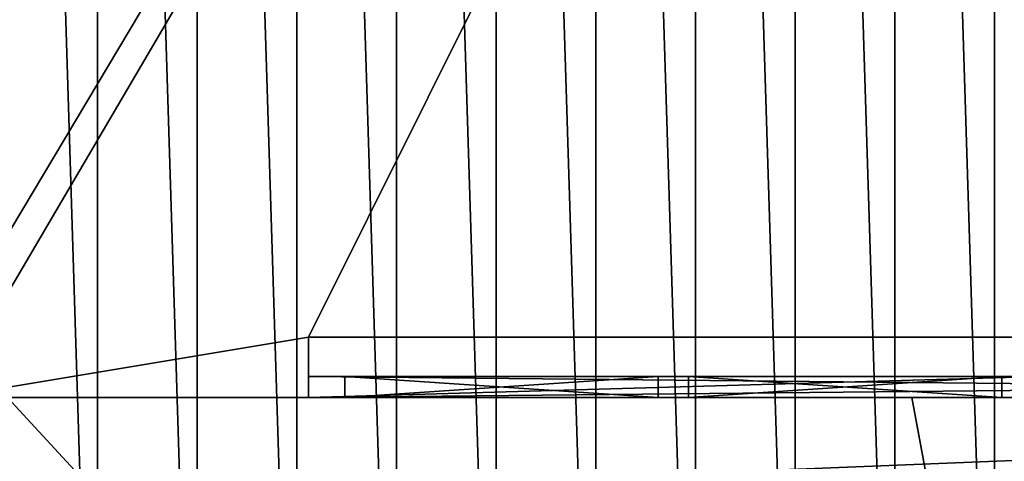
# Model space of a CAD drawing. Extents: x 22936 to 50368, y -4877 to 31080.
# Tile 215 of 601: x 43865 to 44191, y 4223 to 4369. Entities that reach past the tile are written whole.
import ezdxf

# ---------------------------------------------------------------- set-up
doc = ezdxf.new("R2010")
doc.units = 0
for name, color, linetype in [('01_GROS_OEUVRE', 251, 'CONTINUOUS'), ('03_COUVERTURE_BARDAGE', 44, 'CONTINUOUS'), ('04_MENUISERIES_EXT_', 40, 'CONTINUOUS'), ('05_VITRAGES', 40, 'CONTINUOUS'), ('08_AMENAGEMENTS_EXTERIEURS', 253, 'CONTINUOUS')]:
    doc.layers.add(name, color=color, linetype=linetype)

# ---------------------------------------------------------------- blocks, each defined once
blk = doc.blocks.new('GROUPER_15')
at = {"layer": '08_AMENAGEMENTS_EXTERIEURS'}
for p, q in [((2392.83, 2624.22), (2189.39, 2624.22)), ((2189.39, 2624.22), (2466.18, 1136.3))]:
    blk.add_line(p, q, dxfattribs=at)
mesh = blk.add_polyface(dxfattribs=at)
corners = [(2392.83, 2624.22), (2466.18, 1136.3), (2189.39, 2624.22), (2674.93, 1107.71)]
mesh.append_faces([[corners[k] for k in face] for face in [(0, 1, 2), (1, 0, 3)]], dxfattribs={"vtx0": -1})
blk = doc.blocks.new('GROUPER_61')
at = {"layer": '04_MENUISERIES_EXT_'}
for p, q in [((0, 0), (0, 7)), ((696.77, 7), (0, 7)), ((0, 0, 240), (0, 7, 240)), ((0, 7), (0, 7, 240)), ((0, 7, 240), (696.77, 7, 240)), ((12, 0, 12), (12, 7, 12)), ((12, 7, 228), (12, 7, 12)), ((12, 0, 228), (12, 7, 228)), ((115.8, 7, 228), (12, 7, 228)), ((12, 7, 12), (115.8, 7, 12)), ((115.8, 0, 228), (115.8, 7, 228)), ((115.8, 7, 12), (115.8, 7, 228)), ((115.8, 0, 12), (115.8, 7, 12)), ((125.8, 0, 228), (125.8, 7, 228)), ((125.8, 7, 12), (229.59, 7, 12)), ((125.8, 0, 12), (125.8, 7, 12)), ((125.8, 7, 228), (125.8, 7, 12)), ((229.59, 7, 228), (125.8, 7, 228)), ((229.59, 7, 12), (229.59, 7, 228)), ((229.59, 0, 228), (229.59, 7, 228)), ((229.59, 0, 12), (229.59, 7, 12)), ((696.77, 0), (0, 0)), ((0, 0), (0, 0, 240)), ((0, 0, 240), (696.77, 0, 240)), ((7, 0, 7), (120.8, 0, 7)), ((120.8, 0, 233), (7, 0, 233)), ((7, 0, 233), (7, 0, 7)), ((12, 0, 228), (12, 0, 12)), ((115.8, 0, 228), (12, 0, 228)), ((12, 0, 12), (115.8, 0, 12)), ((115.8, 0, 12), (115.8, 0, 228)), ((234.59, 0, 233), (120.8, 0, 233)), ((120.8, 0, 7), (120.8, 0, 233)), ((120.8, 0, 7), (234.59, 0, 7)), ((125.8, 0, 12), (229.59, 0, 12)), ((125.8, 0, 228), (125.8, 0, 12)), ((229.59, 0, 228), (125.8, 0, 228)), ((229.59, 0, 12), (229.59, 0, 228))]:
    blk.add_line(p, q, dxfattribs=at)
mesh = blk.add_polyface(dxfattribs=at)
corners = [(696.77, 7), (0, 0), (0, 7), (696.77, 0)]
mesh.append_faces([[corners[k] for k in face] for face in [(0, 1, 2), (1, 0, 3)]], dxfattribs={"vtx0": -1})
mesh = blk.add_polyface(dxfattribs=at)
corners = [(0, 7, 240), (0, 0), (0, 0, 240), (0, 7)]
mesh.append_faces([[corners[k] for k in face] for face in [(0, 1, 2), (1, 0, 3)]], dxfattribs={"vtx0": -1})
mesh = blk.add_polyface(dxfattribs=at)
corners = [(696.77, 0, 240), (0, 7, 240), (0, 0, 240), (696.77, 7, 240)]
mesh.append_faces([[corners[k] for k in face] for face in [(0, 1, 2), (1, 0, 3)]], dxfattribs={"vtx0": -1})
mesh = blk.add_polyface(dxfattribs=at)
corners = [(115.8, 7, 228), (125.8, 7, 12), (115.8, 7, 12), (125.8, 7, 228), (12, 7, 228), (229.59, 7, 228), (239.59, 7, 228), (343.39, 7, 228), (353.39, 7, 228), (457.18, 7, 228), (467.18, 7, 228), (570.98, 7, 228), (684.77, 7, 228), (0, 7), (12, 7, 12), (696.77, 7), (0, 7, 240), (580.98, 7, 12), (684.77, 7, 12), (696.77, 7, 240), (570.98, 7, 12), (580.98, 7, 228), (229.59, 7, 12), (239.59, 7, 12), (343.39, 7, 12), (353.39, 7, 12), (457.18, 7, 12), (467.18, 7, 12)]
mesh.append_faces([[corners[k] for k in face] for face in [(0, 1, 2), (1, 0, 3), (3, 4, 5), (6, 4, 7), (8, 4, 9), (10, 4, 11), (13, 14, 15), (14, 16, 4), (15, 18, 19), (18, 15, 17), (19, 4, 16), (17, 20, 21), (20, 26, 27), (21, 11, 12), (9, 27, 26), (27, 9, 10), (7, 25, 24), (25, 7, 8), (5, 23, 22), (23, 5, 6)]], dxfattribs={"vtx0": -1, "vtx1": -1})
mesh.append_faces([[corners[k] for k in face] for face in [(5, 4, 6), (7, 4, 8), (9, 4, 10), (11, 4, 12), (15, 14, 17), (19, 12, 4), (20, 17, 14), (20, 2, 1), (20, 22, 23), (20, 24, 25)]], dxfattribs={"vtx0": -1, "vtx1": -1, "vtx2": -1})
mesh.append_faces([[corners[k] for k in face] for face in [(3, 0, 4), (14, 13, 16), (19, 18, 12), (20, 14, 2), (20, 1, 22), (20, 23, 24), (20, 25, 26), (21, 20, 11)]], dxfattribs={"vtx0": -1, "vtx2": -1})
mesh = blk.add_polyface(dxfattribs=at)
corners = [(12, 7, 12), (12, 0, 228), (12, 0, 12), (12, 7, 228)]
mesh.append_faces([[corners[k] for k in face] for face in [(0, 1, 2), (1, 0, 3)]], dxfattribs={"vtx0": -1})
mesh = blk.add_polyface(dxfattribs=at)
corners = [(115.8, 7, 228), (12, 0, 228), (12, 7, 228), (115.8, 0, 228)]
mesh.append_faces([[corners[k] for k in face] for face in [(0, 1, 2), (1, 0, 3)]], dxfattribs={"vtx0": -1})
mesh = blk.add_polyface(dxfattribs=at)
corners = [(115.8, 0, 12), (12, 7, 12), (12, 0, 12), (115.8, 7, 12)]
mesh.append_faces([[corners[k] for k in face] for face in [(0, 1, 2), (1, 0, 3)]], dxfattribs={"vtx0": -1})
mesh = blk.add_polyface(dxfattribs=at)
corners = [(115.8, 7, 228), (115.8, 0, 12), (115.8, 0, 228), (115.8, 7, 12)]
mesh.append_faces([[corners[k] for k in face] for face in [(0, 1, 2), (1, 0, 3)]], dxfattribs={"vtx0": -1})
mesh = blk.add_polyface(dxfattribs=at)
corners = [(125.8, 7, 12), (125.8, 0, 228), (125.8, 0, 12), (125.8, 7, 228)]
mesh.append_faces([[corners[k] for k in face] for face in [(0, 1, 2), (1, 0, 3)]], dxfattribs={"vtx0": -1})
mesh = blk.add_polyface(dxfattribs=at)
corners = [(229.59, 7, 228), (125.8, 0, 228), (125.8, 7, 228), (229.59, 0, 228)]
mesh.append_faces([[corners[k] for k in face] for face in [(0, 1, 2), (1, 0, 3)]], dxfattribs={"vtx0": -1})
mesh = blk.add_polyface(dxfattribs=at)
corners = [(229.59, 0, 12), (125.8, 7, 12), (125.8, 0, 12), (229.59, 7, 12)]
mesh.append_faces([[corners[k] for k in face] for face in [(0, 1, 2), (1, 0, 3)]], dxfattribs={"vtx0": -1})
mesh = blk.add_polyface(dxfattribs=at)
corners = [(229.59, 7, 228), (229.59, 0, 12), (229.59, 0, 228), (229.59, 7, 12)]
mesh.append_faces([[corners[k] for k in face] for face in [(0, 1, 2), (1, 0, 3)]], dxfattribs={"vtx0": -1})
mesh = blk.add_polyface(dxfattribs=at)
corners = [(696.77, 0), (689.77, 0, 7), (0, 0), (696.77, 0, 240), (689.77, 0, 233), (7, 0, 233), (7, 0, 7), (0, 0, 240), (575.98, 0, 7), (462.18, 0, 7), (348.39, 0, 7), (234.59, 0, 7), (120.8, 0, 7), (462.18, 0, 233), (575.98, 0, 233), (348.39, 0, 233), (234.59, 0, 233), (120.8, 0, 233)]
mesh.append_faces([[corners[k] for k in face] for face in [(6, 11, 12), (4, 13, 14)]], dxfattribs={"vtx0": -1})
mesh.append_faces([[corners[k] for k in face] for face in [(0, 1, 2), (1, 3, 4), (2, 6, 7), (7, 5, 3), (13, 4, 15), (15, 4, 16), (16, 4, 17), (17, 4, 5)]], dxfattribs={"vtx0": -1, "vtx1": -1})
mesh.append_faces([[corners[k] for k in face] for face in [(4, 3, 5), (6, 2, 1)]], dxfattribs={"vtx0": -1, "vtx1": -1, "vtx2": -1})
mesh.append_faces([[corners[k] for k in face] for face in [(1, 0, 3), (6, 1, 8), (6, 8, 9), (6, 9, 10), (6, 10, 11), (7, 6, 5)]], dxfattribs={"vtx0": -1, "vtx2": -1})
mesh = blk.add_polyface(dxfattribs=at)
corners = [(120.8, 0, 7), (115.8, 0, 12), (7, 0, 7), (120.8, 0, 233), (115.8, 0, 228), (12, 0, 228), (12, 0, 12), (7, 0, 233)]
mesh.append_faces([[corners[k] for k in face] for face in [(0, 1, 2), (1, 3, 4), (4, 3, 5), (2, 6, 7), (6, 2, 1), (7, 5, 3)]], dxfattribs={"vtx0": -1, "vtx1": -1})
mesh.append_faces([[corners[k] for k in face] for face in [(1, 0, 3), (7, 6, 5)]], dxfattribs={"vtx0": -1, "vtx2": -1})
mesh = blk.add_polyface(dxfattribs=at)
corners = [(234.59, 0, 7), (229.59, 0, 12), (120.8, 0, 7), (234.59, 0, 233), (229.59, 0, 228), (125.8, 0, 228), (125.8, 0, 12), (120.8, 0, 233)]
mesh.append_faces([[corners[k] for k in face] for face in [(0, 1, 2), (1, 3, 4), (4, 3, 5), (2, 6, 7), (6, 2, 1), (7, 5, 3)]], dxfattribs={"vtx0": -1, "vtx1": -1})
mesh.append_faces([[corners[k] for k in face] for face in [(1, 0, 3), (7, 6, 5)]], dxfattribs={"vtx0": -1, "vtx2": -1})
blk = doc.blocks.new('GROUPER_62')
at = {"layer": '05_VITRAGES'}
for p, q in [((0, 0), (0, 7)), ((0, 7, 216), (103.8, 7, 216)), ((103.8, 7), (0, 7)), ((0, 7), (0, 7, 216)), ((0, 0, 216), (0, 7, 216)), ((103.8, 7, 216), (103.8, 7)), ((103.8, 0, 216), (103.8, 7, 216)), ((103.8, 0), (103.8, 7)), ((113.8, 0, 216), (113.8, 7, 216)), ((113.8, 7), (217.59, 7)), ((113.8, 7, 216), (113.8, 7)), ((217.59, 7, 216), (113.8, 7, 216)), ((113.8, 0), (113.8, 7)), ((217.59, 7), (217.59, 7, 216)), ((217.59, 0), (217.59, 7)), ((217.59, 0, 216), (217.59, 7, 216)), ((0, 0, 216), (103.8, 0, 216)), ((0, 0), (0, 0, 216)), ((103.8, 0), (0, 0)), ((103.8, 0, 216), (103.8, 0)), ((113.8, 0), (217.59, 0)), ((217.59, 0, 216), (113.8, 0, 216)), ((113.8, 0, 216), (113.8, 0)), ((217.59, 0), (217.59, 0, 216))]:
    blk.add_line(p, q, dxfattribs=at)
mesh = blk.add_polyface(dxfattribs=at)
corners = [(0, 7, 216), (103.8, 7), (0, 7), (103.8, 7, 216)]
mesh.append_faces([[corners[k] for k in face] for face in [(0, 1, 2), (1, 0, 3)]], dxfattribs={"vtx0": -1})
mesh = blk.add_polyface(dxfattribs=at)
corners = [(103.8, 0, 216), (0, 7, 216), (0, 0, 216), (103.8, 7, 216)]
mesh.append_faces([[corners[k] for k in face] for face in [(0, 1, 2), (1, 0, 3)]], dxfattribs={"vtx0": -1})
mesh = blk.add_polyface(dxfattribs=at)
corners = [(103.8, 7), (0, 0), (0, 7), (103.8, 0)]
mesh.append_faces([[corners[k] for k in face] for face in [(0, 1, 2), (1, 0, 3)]], dxfattribs={"vtx0": -1})
mesh = blk.add_polyface(dxfattribs=at)
corners = [(0, 7, 216), (0, 0), (0, 0, 216), (0, 7)]
mesh.append_faces([[corners[k] for k in face] for face in [(0, 1, 2), (1, 0, 3)]], dxfattribs={"vtx0": -1})
mesh = blk.add_polyface(dxfattribs=at)
corners = [(103.8, 7), (103.8, 0, 216), (103.8, 0), (103.8, 7, 216)]
mesh.append_faces([[corners[k] for k in face] for face in [(0, 1, 2), (1, 0, 3)]], dxfattribs={"vtx0": -1})
mesh = blk.add_polyface(dxfattribs=at)
corners = [(113.8, 7, 216), (217.59, 7), (113.8, 7), (217.59, 7, 216)]
mesh.append_faces([[corners[k] for k in face] for face in [(0, 1, 2), (1, 0, 3)]], dxfattribs={"vtx0": -1})
mesh = blk.add_polyface(dxfattribs=at)
corners = [(217.59, 7), (113.8, 0), (113.8, 7), (217.59, 0)]
mesh.append_faces([[corners[k] for k in face] for face in [(0, 1, 2), (1, 0, 3)]], dxfattribs={"vtx0": -1})
mesh = blk.add_polyface(dxfattribs=at)
corners = [(217.59, 0, 216), (113.8, 7, 216), (113.8, 0, 216), (217.59, 7, 216)]
mesh.append_faces([[corners[k] for k in face] for face in [(0, 1, 2), (1, 0, 3)]], dxfattribs={"vtx0": -1})
mesh = blk.add_polyface(dxfattribs=at)
corners = [(113.8, 7, 216), (113.8, 0), (113.8, 0, 216), (113.8, 7)]
mesh.append_faces([[corners[k] for k in face] for face in [(0, 1, 2), (1, 0, 3)]], dxfattribs={"vtx0": -1})
mesh = blk.add_polyface(dxfattribs=at)
corners = [(217.59, 7), (217.59, 0, 216), (217.59, 0), (217.59, 7, 216)]
mesh.append_faces([[corners[k] for k in face] for face in [(0, 1, 2), (1, 0, 3)]], dxfattribs={"vtx0": -1})
mesh = blk.add_polyface(dxfattribs=at)
corners = [(103.8, 0), (0, 0, 216), (0, 0), (103.8, 0, 216)]
mesh.append_faces([[corners[k] for k in face] for face in [(0, 1, 2), (1, 0, 3)]], dxfattribs={"vtx0": -1})
mesh = blk.add_polyface(dxfattribs=at)
corners = [(217.59, 0, 216), (113.8, 0), (217.59, 0), (113.8, 0, 216)]
mesh.append_faces([[corners[k] for k in face] for face in [(0, 1, 2), (1, 0, 3)]], dxfattribs={"vtx0": -1})
blk = doc.blocks.new('GROUPER_101')
at = {"layer": '08_AMENAGEMENTS_EXTERIEURS'}
for p, q in [((1965.32, 2624.22), (1665.99, 2624.22)), ((2040.98, 2217.52), (1965.32, 2624.22))]:
    blk.add_line(p, q, dxfattribs=at)
mesh = blk.add_polyface(dxfattribs=at)
corners = [(1665.99, 2624.22), (2040.98, 2217.52), (1628.26, 2260.31), (1965.32, 2624.22)]
mesh.append_faces([[corners[k] for k in face] for face in [(0, 1, 2), (1, 0, 3)]], dxfattribs={"vtx0": -1})
blk = doc.blocks.new('GROUPER_6')
at = {"layer": '01_GROS_OEUVRE', "color": 7}
for p, q in [((2284.7, 353.81), (1587.93, 353.81)), ((2340.52, 333.81, 290), (777.17, 333.81, 290)), ((1587.93, 333.81), (1467.93, 333.81))]:
    blk.add_line(p, q, dxfattribs=at)
at = {"layer": '01_GROS_OEUVRE'}
for p, q in [((1587.93, 333.81), (1587.93, 353.81)), ((1587.93, 353.81, 240), (2284.7, 353.81, 240)), ((1587.93, 353.81), (1587.93, 353.81, 240)), ((1587.93, 333.81, 240), (1587.93, 353.81, 240)), ((1587.93, 333.81), (1587.93, 333.81, 240)), ((1587.93, 333.81, 240), (2284.7, 333.81, 240))]:
    blk.add_line(p, q, dxfattribs=at)
at = {"layer": '03_COUVERTURE_BARDAGE'}
for p, q in [((1518.02, 1180.39, 1251), (1518.02, 120.7, 983.69)), ((1551.02, 1180.39, 1251), (1551.02, 120.7, 983.69)), ((1584.02, 1180.39, 1251), (1584.02, 120.7, 983.69)), ((1617.02, 1180.39, 1251), (1617.02, 120.7, 983.69)), ((1650.02, 1180.39, 1251), (1650.02, 120.7, 983.69)), ((1683.02, 1180.39, 1251), (1683.02, 120.7, 983.69)), ((1716.02, 1180.39, 1251), (1716.02, 120.7, 983.69)), ((1749.02, 1180.39, 1251), (1749.02, 120.7, 983.69)), ((1782.02, 1180.39, 1251), (1782.02, 120.7, 983.69)), ((1815.02, 1180.39, 1251), (1815.02, 120.7, 983.69))]:
    blk.add_line(p, q, dxfattribs=at)
at = {"layer": '01_GROS_OEUVRE'}
mesh = blk.add_polyface(dxfattribs=at)
corners = [(2199.54, 1580.39), (1222.93, 1560.39), (1222.93, 1580.39), (1286.13, 353.81), (1467.93, 353.81), (1467.93, 333.81), (1587.93, 353.81), (2284.7, 353.81), (2282.89, 2069.39), (2448.93, 2069.39), (2284.7, 333.81), (2340.52, 333.81), (2365.4, 447.96), (2432.74, 467.96), (2596.74, 467.96), (3234.93, 2069.39), (2596.74, 447.96), (2622.93, 447.96), (2622.93, 333.81), (2657.93, 353.81), (2657.93, 333.81), (2969.93, 930.81), (2877.93, 353.81), (3234.93, 1580.39), (3366.84, 930.81), (3828.02, 1580.39), (3808.02, 1040.81), (3828.02, 1035.81), (3808.02, 1035.81), (3828.02, 785.81), (3808.02, 780.81), (3808.02, 785.81), (3828.02, 333.81), (2877.93, 333.81), (2969.93, 780.81), (2432.74, 447.96), (1587.93, 333.81), (983.77, 1545.88), (880.44, 353.81), (777.17, 333.81), (1062.24, 353.81), (987.09, 1565.39), (989.65, 1580.39), (1113.93, 1580.39), (1062.24, 333.81), (1113.93, 1560.39), (1286.13, 333.81), (880.44, 333.81)]
mesh.append_faces([[corners[k] for k in face] for face in [(0, 1, 2), (18, 19, 20), (29, 30, 31), (22, 32, 33)]], dxfattribs={"vtx0": -1})
mesh.append_faces([[corners[k] for k in face] for face in [(3, 0, 4), (4, 0, 5), (6, 0, 7), (7, 9, 10), (10, 9, 11), (11, 9, 12), (13, 9, 14), (14, 15, 16), (16, 15, 17), (17, 15, 18), (19, 21, 22), (24, 25, 26), (34, 22, 21), (32, 30, 29), (37, 38, 39), (38, 37, 40), (40, 43, 44), (44, 45, 46), (46, 1, 3)]], dxfattribs={"vtx0": -1, "vtx1": -1})
mesh.append_faces([[corners[k] for k in face] for face in [(1, 0, 3), (5, 0, 6), (12, 9, 13), (18, 15, 19), (19, 15, 21), (32, 22, 34)]], dxfattribs={"vtx0": -1, "vtx1": -1, "vtx2": -1})
mesh.append_faces([[corners[k] for k in face] for face in [(7, 0, 8), (7, 8, 9), (14, 9, 15), (21, 15, 23), (23, 24, 21), (24, 23, 25), (26, 25, 27), (32, 34, 30), (40, 37, 41), (40, 41, 42), (40, 42, 43), (44, 43, 45), (46, 45, 1)]], dxfattribs={"vtx0": -1, "vtx2": -1})
mesh.append_faces([[corners[k] for k in face] for face in [(35, 12, 13), (36, 5, 6), (47, 39, 38)]], dxfattribs={"vtx1": -1})
mesh.append_faces([[corners[k] for k in face] for face in [(27, 28, 26)]], dxfattribs={"vtx2": -1})
mesh = blk.add_polyface(dxfattribs=at)
corners = [(4328.02, 120.7, 926.42), (753.64, 283.81, 968.53), (725.84, 120.7, 926.42), (768.64, 283.81, 968.53), (2967.91, 283.81, 968.53), (3828.02, 283.81, 968.53), (4328.02, 283.81, 968.53), (4328.02, 164.33, 937.68), (906.47, 1180.39, 1200.04), (921.47, 1180.39, 1200.04), (907.24, 1184.9, 1201.2), (922.24, 1184.9, 1201.2)]
mesh.append_faces([[corners[k] for k in face] for face in [(0, 1, 2), (6, 0, 7), (10, 9, 11)]], dxfattribs={"vtx0": -1})
mesh.append_faces([[corners[k] for k in face] for face in [(3, 0, 4), (4, 0, 5), (5, 0, 6), (8, 9, 10)]], dxfattribs={"vtx0": -1, "vtx1": -1})
mesh.append_faces([[corners[k] for k in face] for face in [(1, 0, 3)]], dxfattribs={"vtx0": -1, "vtx1": -1, "vtx2": -1})
mesh.append_faces([[corners[k] for k in face] for face in [(3, 8, 1), (8, 3, 9)]], dxfattribs={"vtx0": -1, "vtx2": -1})
mesh = blk.add_polyface(dxfattribs=at)
corners = [(1485.02, 1180.39, 1251), (1518.02, 120.7, 983.69), (1485.02, 120.7, 983.69), (1518.02, 1180.39, 1251)]
mesh.append_faces([[corners[k] for k in face] for face in [(0, 1, 2), (1, 0, 3)]], dxfattribs={"vtx0": -1})
mesh = blk.add_polyface(dxfattribs=at)
corners = [(1518.02, 1180.39, 1251), (1551.02, 120.7, 983.69), (1518.02, 120.7, 983.69), (1551.02, 1180.39, 1251)]
mesh.append_faces([[corners[k] for k in face] for face in [(0, 1, 2), (1, 0, 3)]], dxfattribs={"vtx0": -1})
mesh = blk.add_polyface(dxfattribs=at)
corners = [(1551.02, 1180.39, 1251), (1584.02, 120.7, 983.69), (1551.02, 120.7, 983.69), (1584.02, 1180.39, 1251)]
mesh.append_faces([[corners[k] for k in face] for face in [(0, 1, 2), (1, 0, 3)]], dxfattribs={"vtx0": -1})
mesh = blk.add_polyface(dxfattribs=at)
corners = [(1584.02, 1180.39, 1251), (1617.02, 120.7, 983.69), (1584.02, 120.7, 983.69), (1617.02, 1180.39, 1251)]
mesh.append_faces([[corners[k] for k in face] for face in [(0, 1, 2), (1, 0, 3)]], dxfattribs={"vtx0": -1})
mesh = blk.add_polyface(dxfattribs=at)
corners = [(1617.02, 1180.39, 1251), (1650.02, 120.7, 983.69), (1617.02, 120.7, 983.69), (1650.02, 1180.39, 1251)]
mesh.append_faces([[corners[k] for k in face] for face in [(0, 1, 2), (1, 0, 3)]], dxfattribs={"vtx0": -1})
mesh = blk.add_polyface(dxfattribs=at)
corners = [(1650.02, 1180.39, 1251), (1683.02, 120.7, 983.69), (1650.02, 120.7, 983.69), (1683.02, 1180.39, 1251)]
mesh.append_faces([[corners[k] for k in face] for face in [(0, 1, 2), (1, 0, 3)]], dxfattribs={"vtx0": -1})
mesh = blk.add_polyface(dxfattribs=at)
corners = [(1683.02, 1180.39, 1251), (1716.02, 120.7, 983.69), (1683.02, 120.7, 983.69), (1716.02, 1180.39, 1251)]
mesh.append_faces([[corners[k] for k in face] for face in [(0, 1, 2), (1, 0, 3)]], dxfattribs={"vtx0": -1})
mesh = blk.add_polyface(dxfattribs=at)
corners = [(1716.02, 1180.39, 1251), (1749.02, 120.7, 983.69), (1716.02, 120.7, 983.69), (1749.02, 1180.39, 1251)]
mesh.append_faces([[corners[k] for k in face] for face in [(0, 1, 2), (1, 0, 3)]], dxfattribs={"vtx0": -1})
mesh = blk.add_polyface(dxfattribs=at)
corners = [(1749.02, 1180.39, 1251), (1782.02, 120.7, 983.69), (1749.02, 120.7, 983.69), (1782.02, 1180.39, 1251)]
mesh.append_faces([[corners[k] for k in face] for face in [(0, 1, 2), (1, 0, 3)]], dxfattribs={"vtx0": -1})
mesh = blk.add_polyface(dxfattribs=at)
corners = [(1782.02, 1180.39, 1251), (1815.02, 120.7, 983.69), (1782.02, 120.7, 983.69), (1815.02, 1180.39, 1251)]
mesh.append_faces([[corners[k] for k in face] for face in [(0, 1, 2), (1, 0, 3)]], dxfattribs={"vtx0": -1})
mesh = blk.add_polyface(dxfattribs=at)
corners = [(1815.02, 1180.39, 1251), (1848.02, 120.7, 983.69), (1815.02, 120.7, 983.69), (1848.02, 1180.39, 1251)]
mesh.append_faces([[corners[k] for k in face] for face in [(0, 1, 2), (1, 0, 3)]], dxfattribs={"vtx0": -1})
at = {"layer": '01_GROS_OEUVRE', "color": 7}
mesh = blk.add_polyface(dxfattribs=at)
corners = [(777.17, 333.81, 290), (802.15, 272.1, 290), (767.65, 277.98, 290), (2340.52, 333.81, 290), (1537.01, 268.57, 290), (1516.84, 150.28, 290), (2251.16, 268.57, 290), (2231, 150.28, 290), (2945.15, 150.28, 290), (2365.4, 447.96, 290), (2622.93, 333.81, 290), (2622.93, 447.96, 290), (2967.91, 283.81, 290), (3828.02, 333.81, 290), (3793.02, 283.81, 290), (3828.02, 283.81, 290)]
mesh.append_faces([[corners[k] for k in face] for face in [(0, 1, 2), (1, 4, 5), (4, 6, 7), (10, 9, 11), (14, 13, 15)]], dxfattribs={"vtx0": -1, "color": 7})
mesh.append_faces([[corners[k] for k in face] for face in [(6, 3, 8), (8, 10, 12), (12, 13, 14)]], dxfattribs={"vtx0": -1, "vtx1": -1, "color": 7})
mesh.append_faces([[corners[k] for k in face] for face in [(1, 3, 4), (4, 3, 6), (8, 9, 10)]], dxfattribs={"vtx0": -1, "vtx1": -1, "vtx2": -1, "color": 7})
mesh.append_faces([[corners[k] for k in face] for face in [(1, 0, 3), (8, 3, 9), (12, 10, 13)]], dxfattribs={"vtx0": -1, "vtx2": -1, "color": 7})
at = {"layer": '01_GROS_OEUVRE', "color": 251}
mesh = blk.add_polyface(dxfattribs=at)
corners = [(2284.7, 353.81, 240), (1587.93, 353.81), (2284.7, 353.81), (1587.93, 353.81, 240)]
mesh.append_faces([[corners[k] for k in face] for face in [(0, 1, 2), (1, 0, 3)]], dxfattribs={"vtx0": -1, "color": 251})
mesh = blk.add_polyface(dxfattribs=at)
corners = [(2284.7, 353.81, 240), (1587.93, 333.81, 240), (1587.93, 353.81, 240), (2284.7, 333.81, 240)]
mesh.append_faces([[corners[k] for k in face] for face in [(0, 1, 2), (1, 0, 3)]], dxfattribs={"vtx0": -1, "color": 251})
mesh = blk.add_polyface(dxfattribs=at)
corners = [(1587.93, 353.81), (1587.93, 333.81, 240), (1587.93, 333.81), (1587.93, 353.81, 240)]
mesh.append_faces([[corners[k] for k in face] for face in [(0, 1, 2), (1, 0, 3)]], dxfattribs={"vtx0": -1, "color": 251})
at = {"layer": '01_GROS_OEUVRE', "color": 250}
mesh = blk.add_polyface(dxfattribs=at)
corners = [(2340.52, 333.81, 290), (2284.7, 333.81), (2340.52, 333.81), (2284.7, 333.81, 240), (1587.93, 333.81, 240), (1467.93, 333.81, 240), (1286.13, 333.81, 240), (1062.24, 333.81, 240), (880.44, 333.81, 240), (777.17, 333.81, 290), (777.17, 333.81), (880.44, 333.81), (1062.24, 333.81), (1286.13, 333.81), (1467.93, 333.81), (1587.93, 333.81)]
mesh.append_faces([[corners[k] for k in face] for face in [(0, 1, 2), (8, 10, 11), (6, 12, 13), (4, 14, 15)]], dxfattribs={"vtx0": -1, "color": 250})
mesh.append_faces([[corners[k] for k in face] for face in [(1, 0, 3), (3, 0, 4), (5, 0, 6), (7, 0, 8), (10, 8, 9), (12, 6, 7), (14, 4, 5)]], dxfattribs={"vtx0": -1, "vtx1": -1, "color": 250})
mesh.append_faces([[corners[k] for k in face] for face in [(4, 0, 5), (6, 0, 7)]], dxfattribs={"vtx0": -1, "vtx1": -1, "vtx2": -1, "color": 250})
mesh.append_faces([[corners[k] for k in face] for face in [(8, 0, 9)]], dxfattribs={"vtx0": -1, "vtx2": -1, "color": 250})

msp = doc.modelspace()

# ---------------------------------------------------------------- block references
at = {"layer": '01_GROS_OEUVRE', "color": 251}
msp.add_blockref('GROUPER_6', (42373.17, 3910.33), dxfattribs=at)
at = {"layer": '04_MENUISERIES_EXT_', "color": 251}
msp.add_blockref('GROUPER_61', (43961.1, 4244.14), dxfattribs=at)
at = {"layer": '05_VITRAGES', "color": 8}
msp.add_blockref('GROUPER_62', (43973.1, 4244.14, 12), dxfattribs=at)
at = {"layer": '08_AMENAGEMENTS_EXTERIEURS', "color": 254}
for name, p in [('GROUPER_15', (41971.41, 1619.93)), ('GROUPER_101', (42195.48, 1619.93))]:
    msp.add_blockref(name, p, dxfattribs=at)

doc.saveas('drawing.dxf')
